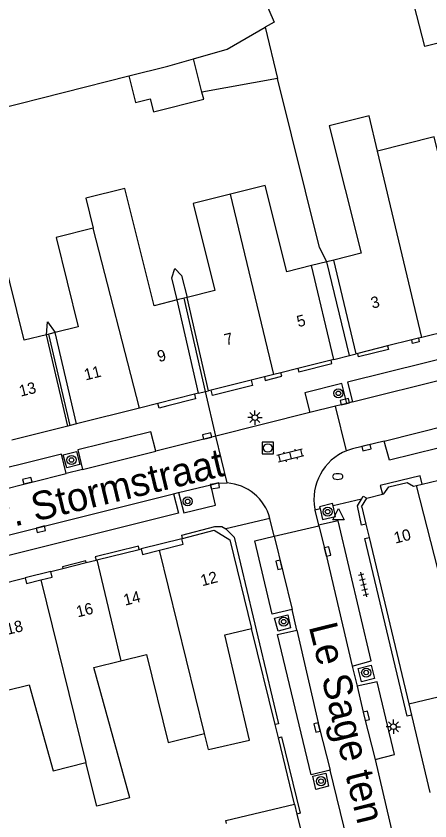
# Model space of a CAD drawing. Extents: x 132998 to 136004, y 396998 to 398512.
# Drawn here: x 133797.9 to 133834.3, y 397413.2 to 397483.9 of the extents above; entities that cross this region are included whole.
import ezdxf

# ---------------------------------------------------------------- set-up
doc = ezdxf.new("R2010")
doc.units = 0
for name, color, linetype in [('gg-afsc-erfafscheiding', 7, 'Continuous'), ('gg-afsc-muur', 7, 'Continuous'), ('gg-anno-huisnummerreeks BGT', 7, 'Continuous'), ('gg-anno-openbare ruimte label', 7, 'Continuous'), ('gg-bbg-bijgebouw', 7, 'Continuous'), ('gg-bbg-gedigitaliseerde bebouwing', 7, 'Continuous'), ('gg-bbg-gedigitaliseerde bebouwing onder overbouw', 7, 'Continuous'), ('gg-bbg-gedigitaliseerde bijgebouw', 7, 'Continuous'), ('gg-bbg-gedigitaliseerde overbouw', 7, 'Continuous'), ('gg-bbg-hoofdgebouw', 7, 'Continuous'), ('gg-bbg-luifel en loopbrug', 7, 'Continuous'), ('gg-bbg-pand overbouw', 7, 'Continuous'), ('gg-bbg-tussenscheiding', 7, 'Continuous'), ('gg-bbg-tussenscheiding niveau 01', 7, 'Continuous'), ('gg-knt-verharding', 7, 'Continuous'), ('gg-knt-verharding nz', 7, 'Continuous'), ('gt-grn-weggrens', 7, 'Continuous'), ('gt-symb-boom', 7, 'Continuous'), ('gt-symb-brandkraan', 7, 'Continuous'), ('gt-symb-klinker verharding', 7, 'Continuous'), ('gt-symb-kolk', 7, 'Continuous'), ('gt-symb-lichtmast', 7, 'Continuous'), ('gt-symb-rioolschacht', 7, 'Continuous'), ('gt-symb-tegel verharding', 7, 'Continuous'), ('gt-symb-waterafsluiter', 7, 'Continuous')]:
    doc.layers.add(name, color=color, linetype=linetype)

# ---------------------------------------------------------------- blocks, each defined once
blk = doc.blocks.new('gt0-BOOM')
at = {"layer": 'gt-symb-boom'}
for radius in [0.4, 0.2]:
    blk.add_circle((0, 0), radius, dxfattribs=at)
blk = doc.blocks.new('gt0-KOLK')
at = {"layer": 'gt-symb-kolk'}
blk.add_lwpolyline([(0, 0), (0.375, 0), (0.375, 0.4), (-0.375, 0.4), (-0.375, 0), (0, 0)], dxfattribs=at)
blk = doc.blocks.new('gt0-LMAST')
at = {"layer": 'gt-symb-lichtmast'}
for p, q in [((-0.182, 0.173), (-0.447, 0.438)), ((-0.005, 0.246), (-0.005, 0.621)), ((0.172, 0.173), (0.437, 0.438)), ((-0.255, -0.004), (-0.63, -0.004)), ((-0.182, -0.181), (-0.447, -0.446)), ((-0.005, -0.254), (-0.005, -0.629)), ((0.437, -0.446), (0.172, -0.181)), ((0.245, -0.004), (0.62, -0.004))]:
    blk.add_line(p, q, dxfattribs=at)
blk.add_circle((-0.005, -0.004), 0.25, dxfattribs=at)
blk = doc.blocks.new('gt0-TEG1')
at = {"layer": 'gt-symb-tegel verharding'}
for p, q in [((-1.125, 0), (1.125, 0)), ((-0.9, -0.25), (-0.9, 0.25)), ((-0.45, -0.25), (-0.45, 0.25)), ((0, -0.25), (0, 0.25)), ((0.45, -0.25), (0.45, 0.25)), ((0.9, -0.25), (0.9, 0.25))]:
    blk.add_line(p, q, dxfattribs=at)
blk = doc.blocks.new('gt0-BR')
at = {"layer": 'gt-symb-brandkraan'}
for centre, radius, start, end in [((-0.244, 0), 0.206, 107.56694, 252.43307), ((0.599, -2.664), 3, 106.89205, 107.56694), ((0, -0.691), 0.938, 73.10799, 106.89205), ((-0.599, -2.664), 3, 72.43309, 73.10799), ((0.244, 0), 0.206, 287.56695, 72.43309), ((0.599, 2.664), 3, 252.43307, 253.10797), ((0, 0.691), 0.938, 253.10797, 286.89206), ((-0.599, 2.664), 3, 286.89206, 287.56695)]:
    blk.add_arc(centre, radius, start, end, dxfattribs=at)
blk = doc.blocks.new('gt0-WAFSL')
at = {"layer": 'gt-symb-waterafsluiter'}
for p, q in [((-0.5, -0.333), (0, 0.667)), ((0, 0.667), (0.5, -0.333)), ((0.5, -0.333), (-0.5, -0.333))]:
    blk.add_line(p, q, dxfattribs=at)
blk = doc.blocks.new('gt0-RS')
at = {"layer": 'gt-symb-rioolschacht'}
blk.add_lwpolyline([(-0.5, -0.5), (0.5, -0.5), (0.5, 0.5), (-0.5, 0.5)], close=True, dxfattribs=at)
blk.add_circle((0, 0), 0.375, dxfattribs=at)
blk = doc.blocks.new('gt0-KL1')
at = {"layer": 'gt-symb-klinker verharding'}
for p, q in [((-1.15, 0.3), (1.15, 0.3)), ((-1, -0.3), (-1, 0.3)), ((-0.5, 0.3), (-0.5, 0.45)), ((0, -0.3), (0, 0.3)), ((0.5, 0.3), (0.5, 0.45)), ((1, -0.3), (1, 0.3)), ((-1.15, -0.3), (1.15, -0.3)), ((-0.5, -0.45), (-0.5, -0.3)), ((0.5, -0.45), (0.5, -0.3))]:
    blk.add_line(p, q, dxfattribs=at)

msp = doc.modelspace()

# ---------------------------------------------------------------- linework, layer by layer
at = {"layer": 'gg-afsc-erfafscheiding'}
msp.add_line((133827.218, 397454.08), (133825.239, 397462.32), dxfattribs=at)
for points in [[(133825.239, 397462.32), (133824.583, 397463.564), (133820.914, 397478.444)], [(133812.099, 397458.969), (133811.617, 397460.9), (133811.875, 397461.733), (133812.478, 397461.115), (133812.96, 397459.183)], [(133800.586, 397455.914), (133800.684, 397457.057), (133801.355, 397456.106)]]:
    msp.add_lwpolyline(points, dxfattribs=at)
at = {"layer": 'gg-afsc-muur'}
for p, q in [((133820.692, 397421.654), (133818.63, 397430.1)), ((133832.45, 397423.47), (133832.686, 397422.475)), ((133832.686, 397422.475), (133834.3, 397415.67)), ((133820.977, 397420.488), (133820.692, 397421.654)), ((133822.4, 397414.66), (133820.977, 397420.488))]:
    msp.add_line(p, q, dxfattribs=at)
at = {"layer": 'gg-bbg-bijgebouw'}
for p, q in [((133822.4, 397414.66), (133822.611, 397413.785)), ((133822.611, 397413.785), (133823.27, 397411.05))]:
    msp.add_line(p, q, dxfattribs=at)
at = {"layer": 'gg-bbg-gedigitaliseerde bebouwing'}
for p, q in [((133818.007, 397489.494), (133820.597, 397483.375)), ((133820.597, 397483.375), (133819.827, 397482.931)), ((133795.613, 397475.553), (133807.837, 397478.654)), ((133811.295, 397420.076), (133814.482, 397420.867)), ((133814.83, 397419.442), (133814.482, 397420.867)), ((133814.83, 397419.442), (133818.44, 397420.28)), ((133801.181, 397417.587), (133804.069, 397418.305))]:
    msp.add_line(p, q, dxfattribs=at)
for points in [[(133813.525, 397480.165), (133816.488, 397481.006), (133819.827, 397482.931)], [(133807.837, 397478.654), (133811.258, 397479.522), (133813.525, 397480.165)], [(133829.696, 397472.053), (133828.956, 397475.157), (133825.449, 397474.282), (133828.247, 397463.071), (133825.852, 397462.473)], [(133838.042, 397464.702), (133838.001, 397464.692), (133837.81, 397465.457), (133836.692, 397465.178), (133834.665, 397473.294), (133829.696, 397472.053)], [(133812.099, 397458.969), (133810.051, 397458.458), (133807.477, 397468.777), (133804.05, 397467.923), (133804.713, 397465.264)], [(133823.89, 397461.983), (133821.725, 397461.443), (133819.833, 397469.022), (133816.769, 397468.258)], [(133816.769, 397468.258), (133813.489, 397467.44), (133815.396, 397459.791), (133812.96, 397459.183)], [(133804.713, 397465.264), (133801.444, 397464.449), (133803.398, 397456.615), (133801.355, 397456.106)], [(133800.586, 397455.914), (133798.649, 397455.431), (133796.728, 397463.137), (133793.655, 397462.371)], [(133807.126, 397427.257), (133809.375, 397427.815), (133811.295, 397420.076)], [(133807.936, 397415.218), (133804.764, 397426.677), (133807.126, 397427.257)], [(133797.056, 397424.646), (133799.07, 397425.146), (133801.181, 397417.587)], [(133807.936, 397415.218), (133805.013, 397414.487), (133804.069, 397418.305)]]:
    msp.add_lwpolyline(points, dxfattribs=at)
at = {"layer": 'gg-bbg-gedigitaliseerde bebouwing onder overbouw'}
for p, q in [((133825.869, 397453.742), (133823.89, 397461.983)), ((133827.831, 397454.233), (133825.852, 397462.473)), ((133814.826, 397450.979), (133812.96, 397459.183)), ((133813.965, 397450.763), (133812.099, 397458.969)), ((133802.475, 397447.886), (133800.586, 397455.914)), ((133803.244, 397448.079), (133801.355, 397456.106))]:
    msp.add_line(p, q, dxfattribs=at)
at = {"layer": 'gg-bbg-gedigitaliseerde bijgebouw'}
for points in [[(133836.279, 397481.855), (133833.856, 397481.238), (133832.197, 397487.756)], [(133816.416, 397412.952), (133816.355, 397413.204), (133822.4, 397414.66)]]:
    msp.add_lwpolyline(points, dxfattribs=at)
at = {"layer": 'gg-bbg-gedigitaliseerde overbouw'}
for p, q in [((133825.239, 397462.32), (133823.89, 397461.983)), ((133825.852, 397462.473), (133825.239, 397462.32)), ((133812.96, 397459.183), (133812.706, 397459.12)), ((133812.706, 397459.12), (133812.099, 397458.969)), ((133800.797, 397455.967), (133800.586, 397455.914)), ((133801.355, 397456.106), (133800.797, 397455.967))]:
    msp.add_line(p, q, dxfattribs=at)
at = {"layer": 'gg-bbg-hoofdgebouw'}
for p, q in [((133839.93, 397457.262), (133833.601, 397455.678)), ((133833.601, 397455.678), (133833.289, 397455.6)), ((133830.58, 397454.922), (133827.957, 397454.265)), ((133832.707, 397455.454), (133830.58, 397454.922)), ((133833.289, 397455.6), (133832.707, 397455.454)), ((133827.957, 397454.265), (133827.831, 397454.233)), ((133825.607, 397453.676), (133822.691, 397452.947)), ((133825.869, 397453.742), (133825.607, 397453.676)), ((133822.691, 397452.947), (133821.208, 397452.576)), ((133819.754, 397452.211), (133818.584, 397451.919)), ((133820.582, 397452.419), (133819.754, 397452.211)), ((133821.208, 397452.576), (133820.582, 397452.419)), ((133818.584, 397451.919), (133815.082, 397451.043)), ((133813.602, 397450.672), (133810.394, 397449.868)), ((133813.965, 397450.763), (133813.602, 397450.672)), ((133815.082, 397451.043), (133814.826, 397450.979)), ((133808.779, 397449.464), (133803.244, 397448.079)), ((133810.394, 397449.868), (133808.779, 397449.464)), ((133802.475, 397447.886), (133797.566, 397446.658)), ((133833.613, 397442.77), (133835.094, 397443.128)), ((133833.107, 397442.648), (133833.613, 397442.77)), ((133828.743, 397441.554), (133830.122, 397441.884)), ((133828.31, 397440.75), (133828.663, 397439.275)), ((133828.663, 397439.275), (133828.948, 397438.087)), ((133812.497, 397437.976), (133812.565, 397437.994)), ((133828.948, 397438.087), (133832.45, 397423.47)), ((133816.71, 397437.87), (133818.63, 397430.1)), ((133805.027, 397436.113), (133808.747, 397437.032)), ((133808.747, 397437.032), (133808.931, 397437.078)), ((133802.048, 397435.376), (133804.087, 397435.88)), ((133804.087, 397435.88), (133804.961, 397436.097)), ((133804.961, 397436.097), (133805.027, 397436.113)), ((133800.989, 397435.114), (133802.048, 397435.376)), ((133794.933, 397433.604), (133798.731, 397434.539)), ((133832.45, 397423.47), (133835.75, 397424.26))]:
    msp.add_line(p, q, dxfattribs=at)
for points in [[(133830.122, 397441.884), (133830.247, 397441.914), (133830.683, 397442.544), (133832.295, 397442.928), (133832.87, 397442.591), (133833.107, 397442.648)], [(133828.31, 397440.75), (133828.3, 397440.792), (133828.743, 397441.554)], [(133812.565, 397437.994), (133815.339, 397438.733), (133816.71, 397437.87)], [(133810.546, 397436.978), (133812.604, 397437.506), (133812.497, 397437.976)], [(133808.931, 397437.078), (133809.042, 397436.593), (133810.546, 397436.978)], [(133800.098, 397434.362), (133801.094, 397434.605), (133800.989, 397435.114)], [(133798.731, 397434.539), (133798.848, 397434.056), (133800.098, 397434.362)], [(133818.44, 397420.28), (133816.28, 397429.52), (133818.63, 397430.1)]]:
    msp.add_lwpolyline(points, dxfattribs=at)
at = {"layer": 'gg-bbg-luifel en loopbrug'}
for p, q in [((133819.827, 397482.931), (133820.914, 397478.444)), ((133814.262, 397477.227), (133813.525, 397480.165)), ((133820.914, 397478.444), (133814.262, 397477.227))]:
    msp.add_line(p, q, dxfattribs=at)
msp.add_lwpolyline([(133807.837, 397478.654), (133808.425, 397476.315), (133809.719, 397476.64), (133810.004, 397475.504), (133814.417, 397476.612), (133814.262, 397477.227)], dxfattribs=at)
at = {"layer": 'gg-bbg-pand overbouw'}
for p, q in [((133827.218, 397454.08), (133827.831, 397454.233)), ((133825.869, 397453.742), (133827.218, 397454.08)), ((133813.965, 397450.763), (133814.572, 397450.915)), ((133814.572, 397450.915), (133814.826, 397450.979)), ((133802.686, 397447.939), (133802.475, 397447.886)), ((133803.244, 397448.079), (133802.686, 397447.939))]:
    msp.add_line(p, q, dxfattribs=at)
at = {"layer": 'gg-bbg-tussenscheiding'}
for p, q in [((133833.601, 397455.678), (133829.696, 397472.053)), ((133820.582, 397452.419), (133816.769, 397468.258)), ((133808.779, 397449.464), (133804.713, 397465.264)), ((133836.217, 397430.519), (133833.107, 397442.648)), ((133814.482, 397420.867), (133810.546, 397436.978)), ((133805.027, 397436.113), (133807.126, 397427.257)), ((133800.098, 397434.362), (133804.069, 397418.305))]:
    msp.add_line(p, q, dxfattribs=at)
at = {"layer": 'gg-bbg-tussenscheiding niveau 01'}
for p, q in [((133814.572, 397450.915), (133812.706, 397459.12)), ((133802.686, 397447.939), (133800.797, 397455.967))]:
    msp.add_line(p, q, dxfattribs=at)
at = {"layer": 'gg-knt-verharding'}
for p, q in [((133827.508, 397450.002), (133827.002, 397449.875)), ((133826.009, 397449.627), (133823.751, 397449.062)), ((133827.002, 397449.875), (133826.009, 397449.627)), ((133826.98, 397445.719), (133826.009, 397449.627)), ((133823.751, 397449.062), (133815.47, 397446.992)), ((133815.47, 397446.992), (133810.222, 397445.68)), ((133816.468, 397442.887), (133815.47, 397446.992)), ((133803.76, 397444.072), (133802.34, 397443.725)), ((133812.209, 397442.037), (133815.042, 397442.723)), ((133811.765, 397441.929), (133812.209, 397442.037)), ((133824.176, 397440.593), (133824.193, 397440.503)), ((133824.193, 397440.503), (133824.508, 397439.168)), ((133820.612, 397438.199), (133820.231, 397439.762)), ((133820.612, 397438.199), (133824.523, 397439.105)), ((133824.523, 397439.105), (133824.508, 397439.168)), ((133822.603, 397429.956), (133822.181, 397431.752)), ((133827.469, 397426.776), (133827.92, 397425.013)), ((133829.474, 397418.565), (133831.584, 397409.665)), ((133827.493, 397409.642), (133825.534, 397417.631))]:
    msp.add_line(p, q, dxfattribs=at)
for points in [[(133844.203, 397455.998), (133827.066, 397451.732), (133827.508, 397450.002)], [(133830.58, 397454.922), (133830.657, 397454.613), (133828.034, 397453.958), (133827.957, 397454.265)], [(133833.289, 397455.6), (133833.365, 397455.299), (133832.783, 397455.153), (133832.707, 397455.454)], [(133822.691, 397452.947), (133822.768, 397452.641), (133825.683, 397453.37), (133825.607, 397453.676)], [(133819.754, 397452.211), (133819.832, 397451.899), (133821.287, 397452.263), (133821.208, 397452.576)], [(133818.584, 397451.919), (133818.7, 397451.455), (133815.198, 397450.579), (133815.082, 397451.043)], [(133827.002, 397449.875), (133826.551, 397451.634), (133823.316, 397450.815), (133823.751, 397449.062)], [(133813.602, 397450.672), (133813.701, 397450.275), (133811.269, 397449.675), (133810.495, 397449.464), (133810.394, 397449.868)], [(133836.752, 397448.185), (133837.162, 397446.471), (133830.733, 397444.872), (133830.293, 397446.567)], [(133810.222, 397445.68), (133809.773, 397447.381), (133803.368, 397445.799), (133803.76, 397444.072)], [(133830.293, 397446.567), (133827.485, 397445.893), (133826.98, 397445.719)], [(133802.34, 397443.725), (133801.915, 397445.425), (133785.77, 397441.405), (133786.169, 397439.657)], [(133802.061, 397445.364), (133803.233, 397445.657), (133803.519, 397444.501), (133802.4, 397444.204), (133802.061, 397445.364)], [(133815.042, 397442.723), (133815.592, 397442.856), (133816.468, 397442.887)], [(133833.613, 397442.77), (133833.437, 397443.498), (133829.935, 397442.664), (133830.122, 397441.884)], [(133812.209, 397442.037), (133812.674, 397440.253), (133815.455, 397440.933), (133815.042, 397442.723)], [(133811.765, 397441.929), (133812.188, 397440.232), (133795.048, 397435.948)], [(133828.277, 397441.446), (133828.435, 397441.72), (133828.743, 397441.554)], [(133825.79, 397440.872), (133825.742, 397441.074), (133824.602, 397440.796), (133824.646, 397440.608)], [(133824.646, 397440.608), (133824.87, 397439.659), (133826.012, 397439.928), (133825.79, 397440.872)], [(133828.663, 397439.275), (133828.301, 397439.185), (133827.942, 397440.865), (133828.277, 397441.446)], [(133827.469, 397426.776), (133829.145, 397427.248), (133826.223, 397439.56), (133824.508, 397439.168)], [(133812.565, 397437.994), (133812.487, 397438.284), (133815.386, 397439.056), (133816.005, 397439.066), (133816.372, 397438.853)], [(133816.372, 397438.853), (133817.106, 397438.117), (133820.977, 397421.724), (133820.692, 397421.654)], [(133822.181, 397431.752), (133820.435, 397431.361), (133818.9, 397437.787), (133820.612, 397438.199)], [(133832.686, 397422.475), (133832.312, 397422.387), (133828.588, 397438.001), (133828.948, 397438.087)], [(133808.747, 397437.032), (133808.672, 397437.333), (133804.886, 397436.397), (133804.961, 397436.097)], [(133804.087, 397435.88), (133804.051, 397436.026), (133802.012, 397435.522), (133802.048, 397435.376)], [(133821.797, 397431.299), (133822.049, 397430.138), (133820.975, 397429.849), (133820.636, 397431.013), (133821.797, 397431.299)], [(133825.534, 397417.631), (133823.87, 397417.233), (133820.894, 397429.557), (133822.603, 397429.956)], [(133829.422, 397425.699), (133828.281, 397425.408), (133827.998, 397426.579), (133829.135, 397426.87), (133829.422, 397425.699)], [(133829.474, 397418.565), (133831.175, 397419.002), (133829.654, 397425.398), (133827.92, 397425.013)], [(133820.977, 397420.488), (133821.263, 397420.559), (133822.906, 397413.857), (133822.611, 397413.785)], [(133824, 397417.113), (133825.156, 397417.385), (133825.396, 397416.22), (133824.277, 397415.948), (133824, 397417.113)]]:
    msp.add_lwpolyline(points, dxfattribs=at)
for centre, radius, start, end in [((133828.736, 397441.429), 4.636, 112.2554, 190.38594), ((133816.159, 397438.686), 4.212, 14.79685, 85.78698)]:
    msp.add_arc(centre, radius, start, end, dxfattribs=at)
at = {"layer": 'gg-knt-verharding nz'}
for p, q in [((133827.508, 397450.002), (133844.653, 397454.312)), ((133830.293, 397446.567), (133836.752, 397448.185)), ((133803.76, 397444.072), (133810.222, 397445.68)), ((133786.169, 397439.657), (133802.34, 397443.725)), ((133794.589, 397437.634), (133811.765, 397441.929)), ((133820.612, 397438.199), (133822.181, 397431.752))]:
    msp.add_line(p, q, dxfattribs=at)
for points in [[(133824.523, 397439.105), (133825.108, 397436.808), (133827.469, 397426.776)], [(133822.603, 397429.956), (133824.571, 397421.428), (133825.534, 397417.631)], [(133827.92, 397425.013), (133828.515, 397422.368), (133829.474, 397418.565)]]:
    msp.add_lwpolyline(points, dxfattribs=at)
at = {"layer": 'gt-grn-weggrens'}
for p, q in [((133815.47, 397446.992), (133814.572, 397450.915)), ((133828.277, 397441.446), (133825.79, 397440.872)), ((133824.646, 397440.608), (133824.193, 397440.503)), ((133820.231, 397439.762), (133816.372, 397438.853)), ((133812.497, 397437.976), (133808.931, 397437.078)), ((133800.989, 397435.114), (133798.731, 397434.539))]:
    msp.add_line(p, q, dxfattribs=at)

# ---------------------------------------------------------------- block references
at = {"layer": 'gt-symb-boom'}
for p in [(133826.258, 397450.763), (133802.799, 397444.901), (133813.005, 397441.261), (133825.307, 397440.355), (133821.448, 397430.688), (133828.701, 397426.217), (133824.734, 397416.672)]:
    msp.add_blockref('gt0-BOOM', p, dxfattribs=at)
at = {"layer": 'gt-symb-brandkraan'}
msp.add_blockref('gt0-BR', (133826.2, 397443.445), dxfattribs=at)
at = {"layer": 'gt-symb-klinker verharding', "rotation": -165.99155652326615}
msp.add_blockref('gt0-KL1', (133822.037, 397445.293), dxfattribs=at)
at = {"layer": 'gt-symb-kolk'}
for p, rotation in [((133826.867, 397449.84), 14.17514205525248), ((133814.768, 397446.823), 14.008443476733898), ((133828.676, 397446.182), -166.58892815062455), ((133798.965, 397442.889), 14.17514205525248), ((133815.367, 397442.814), -169.45426563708), ((133800.057, 397439.008), -165.88039706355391), ((133825.103, 397436.807), -76.70041567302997), ((133821.228, 397435.735), 104.30027744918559), ((133828.515, 397422.368), -77.40904938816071), ((133824.571, 397421.428), 103.00750479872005)]:
    msp.add_blockref('gt0-KOLK', p, dxfattribs=dict(at, rotation=rotation))
at = {"layer": 'gt-symb-lichtmast'}
for p in [(133818.926, 397448.629), (133831.094, 397421.463)]:
    msp.add_blockref('gt0-LMAST', p, dxfattribs=at)
at = {"layer": 'gt-symb-rioolschacht'}
msp.add_blockref('gt0-RS', (133820.053, 397445.955), dxfattribs=at)
at = {"layer": 'gt-symb-tegel verharding', "rotation": -76.6446590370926}
msp.add_blockref('gt0-TEG1', (133828.461, 397433.96), dxfattribs=at)
at = {"layer": 'gt-symb-waterafsluiter'}
msp.add_blockref('gt0-WAFSL', (133826.253, 397439.969), dxfattribs=at)

# ---------------------------------------------------------------- texts
at = {"layer": 'gg-anno-huisnummerreeks BGT'}
for s, rotation, p in [('3', 14.1, (133829.241, 397458.194)), ('5', 14.1, (133822.732, 397456.564)), ('7', 14.1, (133816.369, 397454.972)), ('9', 14.1, (133810.471, 397453.495)), ('11', 14.1, (133804.039, 397451.885)), ('13', 14.1, (133798.329, 397450.456)), ('10', 14.1, (133831.266, 397437.547)), ('12', 14.9, (133814.289, 397433.797)), ('14', 13.9, (133807.499, 397432.088)), ('16', 13.9, (133803.349, 397431.062)), ('18', 13.8, (133797.171, 397429.521))]:
    msp.add_text(s, height=1, rotation=rotation, dxfattribs=at).set_placement(p)
at = {"layer": 'gg-anno-openbare ruimte label'}
for s, rotation, p in [('Mr. Stormstraat', 13.6, (133793.999, 397438.13)), ('Le Sage ten Broekstraat', 283.9, (133823.64, 397430.278))]:
    msp.add_text(s, height=2.5, rotation=rotation, dxfattribs=at).set_placement(p)

doc.saveas('drawing.dxf')
